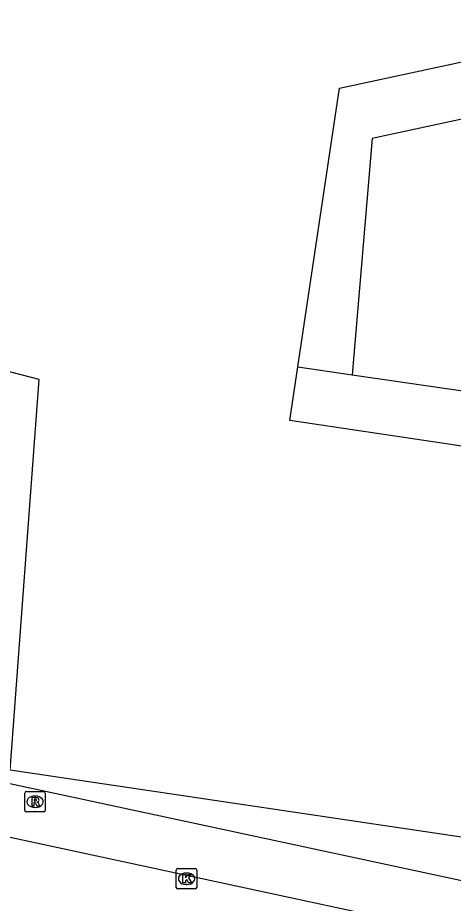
# Model space of a CAD drawing. Extents: x 163686 to 164493, y 382719 to 383870.
# Drawn here: x 164105.47 to 164126.76, y 383270.16 to 383313.47 of the extents above; entities that cross this region are included whole.
import ezdxf

# ---------------------------------------------------------------- set-up
doc = ezdxf.new("R2010")
doc.units = 0
for name, color, linetype in [('IMGEO_Groenvoorziening', 7, 'Continuous'), ('IMGEO_Kolk', 7, 'Continuous'), ('IMGEO_Pand', 7, 'Continuous'), ('IMGEO_Rioolput', 7, 'Continuous'), ('IMGEO_Voetpad_open', 7, 'Continuous')]:
    doc.layers.add(name, color=color, linetype=linetype)

msp = doc.modelspace()

# ---------------------------------------------------------------- linework, layer by layer
at = {"layer": 'IMGEO_Groenvoorziening'}
msp.add_lwpolyline([(164119.156, 383296.39), (164121.819, 383296.004)], dxfattribs=at)
at = {"layer": 'IMGEO_Kolk'}
for p, q in [((164113.297, 383271.861), (164114.149, 383271.861)), ((164113.222, 383270.935), (164113.222, 383271.787)), ((164113.71, 383271.641), (164113.735, 383271.641)), ((164114.223, 383271.787), (164114.223, 383270.935)), ((164113.733, 383271.081), (164113.708, 383271.081)), ((164114.149, 383270.861), (164113.297, 383270.861))]:
    msp.add_line(p, q, dxfattribs=at)
for points in [[(164113.297, 383271.861), (164114.149, 383271.861)], [(164113.222, 383270.935), (164113.222, 383271.787)], [(164113.543, 383271.561), (164113.666, 383271.561), (164113.666, 383271.41), (164113.796, 383271.561), (164113.96, 383271.561), (164113.814, 383271.41), (164113.967, 383271.161), (164113.815, 383271.161), (164113.73, 383271.325), (164113.666, 383271.258), (164113.666, 383271.161), (164113.543, 383271.161), (164113.543, 383271.561)], [(164114.223, 383271.787), (164114.223, 383270.935)], [(164114.149, 383270.861), (164113.297, 383270.861)]]:
    msp.add_lwpolyline(points, dxfattribs=at)
for centre, start, end in [((164113.299, 383271.785), 91.552, 178.448), ((164113.299, 383271.785), 91.552, 178.448), ((164114.147, 383271.785), 1.552, 88.448), ((164114.147, 383271.785), 1.552, 88.448), ((164113.299, 383270.937), 181.552, 268.448), ((164113.299, 383270.937), 181.552, 268.448), ((164114.147, 383270.937), 271.552, 358.448), ((164114.147, 383270.937), 271.552, 358.448)]:
    msp.add_arc(centre, 0.0765, start, end, dxfattribs=at)
for centre, major_axis, ratio, start_param, end_param in [((164113.709, 383271.361), (-0.387, 0.002), 0.722429, 4.712389, 7.853982), ((164113.734, 383271.361), (-0.39, 0.002), 0.717154, 1.570796, 4.712389)]:
    msp.add_ellipse(centre, major_axis=major_axis, ratio=ratio, start_param=start_param, end_param=end_param, dxfattribs=at)
at = {"layer": 'IMGEO_Pand'}
for points in [[(164119.156, 383296.39), (164121.192, 383310.032), (164167.864, 383320.086), (164165.973, 383328.818)], [(164152.837, 383269.576), (164105.106, 383276.669), (164106.517, 383295.769), (164087.253, 383300.767), (164083.28, 383301.798)], [(164150.77, 383288.992), (164118.764, 383293.764), (164119.156, 383296.39)]]:
    msp.add_lwpolyline(points, dxfattribs=at)
at = {"layer": 'IMGEO_Rioolput'}
for p, q in [((164105.819, 383274.702), (164105.819, 383275.554)), ((164105.894, 383275.628), (164106.746, 383275.628)), ((164106.307, 383275.408), (164106.332, 383275.408)), ((164106.82, 383275.554), (164106.82, 383274.702)), ((164106.33, 383274.848), (164106.305, 383274.848)), ((164106.746, 383274.628), (164105.894, 383274.628))]:
    msp.add_line(p, q, dxfattribs=at)
for points in [[(164105.819, 383274.702), (164105.819, 383275.554)], [(164105.894, 383275.628), (164106.746, 383275.628)], [(164106.408, 383275.326), (164106.156, 383275.328), (164106.156, 383274.928)], [(164106.82, 383275.554), (164106.82, 383274.702)], [(164106.156, 383274.928), (164106.28, 383274.928), (164106.28, 383275.09), (164106.291, 383275.09)], [(164106.334, 383275.247), (164106.28, 383275.247), (164106.28, 383275.166)], [(164106.28, 383275.166), (164106.332, 383275.166)], [(164106.338, 383275.061), (164106.409, 383274.928), (164106.549, 383274.928), (164106.484, 383275.054)], [(164106.746, 383274.628), (164105.894, 383274.628)]]:
    msp.add_lwpolyline(points, dxfattribs=at)
for centre, radius, start, end in [((164105.896, 383275.552), 0.0765, 91.552, 178.448), ((164105.896, 383275.552), 0.0765, 91.552, 178.448), ((164106.407, 383275.216), 0.109, 350.3612, 89.416), ((164106.744, 383275.552), 0.0765, 1.552, 88.448), ((164106.744, 383275.552), 0.0765, 1.552, 88.448), ((164106.29, 383275.037), 0.0533, 26.0293, 88.6989), ((164106.316, 383275.355), 0.19, 274.7715, 282.9687), ((164106.34, 383275.151), 0.0964, 77.0061, 93.1865), ((164106.354, 383275.208), 0.0378, 276.6634, 79.6772), ((164106.405, 383275.216), 0.112, 277.5842, 350.9817), ((164106.389, 383275.001), 0.108, 29.5134, 73.7905), ((164105.896, 383274.704), 0.0765, 181.552, 268.448), ((164105.896, 383274.704), 0.0765, 181.552, 268.448), ((164106.744, 383274.704), 0.0765, 271.552, 358.448), ((164106.744, 383274.704), 0.0765, 271.552, 358.448)]:
    msp.add_arc(centre, radius, start, end, dxfattribs=at)
for centre, major_axis, ratio, start_param, end_param in [((164106.306, 383275.128), (-0.387, 0.002), 0.722429, 4.712389, 7.853982), ((164106.331, 383275.128), (-0.39, 0.002), 0.717154, 1.570796, 4.712389)]:
    msp.add_ellipse(centre, major_axis=major_axis, ratio=ratio, start_param=start_param, end_param=end_param, dxfattribs=at)
at = {"layer": 'IMGEO_Voetpad_open'}
for points in [[(164162.016, 383360.502), (164171.2, 383318.018), (164122.79, 383307.57), (164121.819, 383296.004)], [(164121.819, 383296.004), (164151.18, 383291.75)], [(164157.09, 383262.182), (164104.87, 383273.428), (164092.452, 383276.624), (164096.377, 383291.894), (164100.264, 383290.889)], [(164104.165, 383276.221), (164144.47, 383267.553), (164152.429, 383266.819)]]:
    msp.add_lwpolyline(points, dxfattribs=at)

doc.saveas('drawing.dxf')
